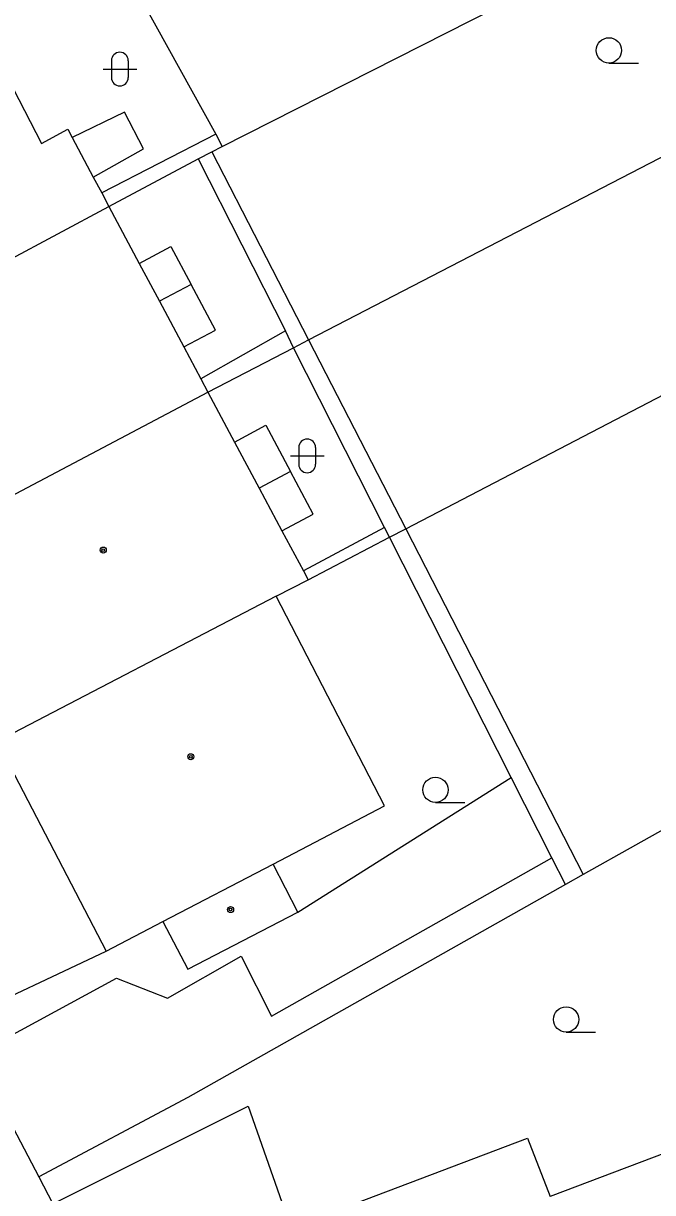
# Model space of a CAD drawing. Extents: x -596229 to -595156, y -1161237 to -1159376.
# Drawn here: x -595895.28 to -595876.6, y -1160707.13 to -1160672.46 of the extents above; entities that cross this region are included whole.
import ezdxf

# ---------------------------------------------------------------- set-up
doc = ezdxf.new("R2010")
doc.units = 0
for name, color, linetype in [('DOP - kresba z DSPS bez souradnic', 7, 'Continuous'), ('DOP - rozhrani ploch obecne', 7, 'Continuous'), ('Level 36', 7, 'Continuous'), ('Level 39', 7, 'Continuous'), ('TM - budovy zdene_ betonove - VP', 7, 'Continuous'), ('TM - letecke snimky - pomocna linie', 7, 'Continuous'), ('TM - plot drateny_ kovovy - VP', 7, 'Continuous'), ('TM - rozhrani ploch obecne - VP', 7, 'Continuous'), ('TM - vjezd na pozemek', 7, 'Continuous')]:
    doc.layers.add(name, color=color, linetype=linetype)

msp = doc.modelspace()

# ---------------------------------------------------------------- linework, layer by layer
at = {"layer": 'DOP - kresba z DSPS bez souradnic'}
for points in [[(-595889.57, -1160675.75), (-595892.95, -1160677.49)], [(-595890.09, -1160676.48), (-595887.5, -1160681.58)], [(-595887.5, -1160681.58), (-595890.01, -1160683)], [(-595887.26, -1160682.08), (-595887.5, -1160681.58)], [(-595884.56, -1160687.41), (-595887.26, -1160682.08)], [(-595884.56, -1160687.41), (-595886.97, -1160688.7)], [(-595884.41, -1160687.7), (-595884.56, -1160687.41)], [(-595880.8, -1160694.82), (-595884.41, -1160687.7)], [(-595879.59, -1160697.21), (-595880.8, -1160694.82)], [(-595879.19, -1160698), (-595879.59, -1160697.21)]]:
    msp.add_lwpolyline(points, dxfattribs=at)
at = {"layer": 'DOP - rozhrani ploch obecne'}
for points in [[(-595889.38, -1160676.11), (-595868.66, -1160665.61)], [(-595892.42, -1160670.6), (-595889.57, -1160675.75)], [(-595886.82, -1160681.84), (-595865.98, -1160671.06)], [(-595889.57, -1160675.75), (-595889.38, -1160676.11)], [(-595890.09, -1160676.48), (-595889.69, -1160676.27)], [(-595889.69, -1160676.27), (-595889.38, -1160676.11)], [(-595889.69, -1160676.27), (-595886.82, -1160681.84)], [(-595892.74, -1160677.89), (-595890.09, -1160676.48)], [(-595883.93, -1160687.45), (-595863.31, -1160676.72)], [(-595887.26, -1160682.08), (-595886.82, -1160681.84)], [(-595886.82, -1160681.84), (-595883.93, -1160687.45)], [(-595889.8, -1160683.4), (-595887.26, -1160682.08)], [(-595886.83, -1160688.96), (-595884.41, -1160687.7)], [(-595884.41, -1160687.7), (-595883.93, -1160687.45)], [(-595883.93, -1160687.45), (-595878.66, -1160697.7)], [(-595875.56, -1160695.96), (-595878.66, -1160697.7)], [(-595878.66, -1160697.7), (-595879.19, -1160698)], [(-595879.19, -1160698), (-595890.4, -1160704.31)], [(-595872.45, -1160704.53), (-595879.64, -1160707.25)]]:
    msp.add_lwpolyline(points, dxfattribs=at)
at = {"layer": 'Level 36'}
for p, q in [((-595892.916, -1160673.816), (-595891.916, -1160673.816)), ((-595892.666, -1160673.566), (-595892.666, -1160674.066)), ((-595892.166, -1160673.566), (-595892.166, -1160674.066)), ((-595877.9, -1160673.635), (-595877.025, -1160673.635)), ((-595887.356, -1160685.286), (-595886.356, -1160685.286)), ((-595887.106, -1160685.036), (-595887.106, -1160685.536)), ((-595886.606, -1160685.036), (-595886.606, -1160685.536)), ((-595883.05, -1160695.565), (-595882.175, -1160695.565)), ((-595879.17, -1160702.375), (-595878.295, -1160702.375))]:
    msp.add_line(p, q, dxfattribs=at)
for centre in [(-595877.9, -1160673.26), (-595883.05, -1160695.19), (-595879.17, -1160702)]:
    msp.add_circle(centre, 0.375, dxfattribs=at)
for centre, start, end in [((-595892.416, -1160673.566), 0, 180), ((-595892.416, -1160674.066), 180, 0), ((-595886.856, -1160685.036), 0, 180), ((-595886.856, -1160685.536), 180, 0)]:
    msp.add_arc(centre, 0.25, start, end, dxfattribs=at)
at = {"layer": 'Level 39'}
for centre, radius in [((-595892.91, -1160688.08), 0.09), ((-595892.91, -1160688.08), 0.0398), ((-595890.31, -1160694.21), 0.09), ((-595890.31, -1160694.21), 0.0398), ((-595889.13, -1160698.74), 0.09), ((-595889.13, -1160698.74), 0.0398)]:
    msp.add_circle(centre, radius, dxfattribs=at)
at = {"layer": 'TM - budovy zdene_ betonove - VP'}
for points in [[(-595896.44, -1160672.74), (-595894.74, -1160676.02)], [(-595894.74, -1160676.02), (-595893.96, -1160675.6)], [(-595893.96, -1160675.6), (-595893.83, -1160675.84)], [(-595893.83, -1160675.84), (-595893.21, -1160677.02)], [(-595893.21, -1160677.02), (-595892.95, -1160677.49)], [(-595892.95, -1160677.49), (-595892.74, -1160677.89)], [(-595901.84, -1160682.75), (-595892.74, -1160677.89)], [(-595892.74, -1160677.89), (-595891.84, -1160679.58)], [(-595891.84, -1160679.58), (-595891.24, -1160680.7)], [(-595891.24, -1160680.7), (-595890.52, -1160682.05)], [(-595890.52, -1160682.05), (-595890.01, -1160683)], [(-595890.01, -1160683), (-595889.8, -1160683.4)], [(-595898.97, -1160688.23), (-595889.8, -1160683.4)], [(-595889.8, -1160683.4), (-595889.01, -1160684.88)], [(-595889.01, -1160684.88), (-595888.28, -1160686.24)], [(-595888.28, -1160686.24), (-595887.61, -1160687.51)], [(-595887.61, -1160687.51), (-595886.97, -1160688.7)], [(-595886.97, -1160688.7), (-595886.83, -1160688.96)], [(-595887.78, -1160689.45), (-595886.83, -1160688.96)], [(-595887.78, -1160689.45), (-595896.07, -1160693.76)], [(-595884.56, -1160695.66), (-595887.78, -1160689.45)], [(-595896.07, -1160693.76), (-595892.82, -1160699.97)], [(-595887.87, -1160697.39), (-595884.56, -1160695.66)], [(-595891.14, -1160699.09), (-595887.87, -1160697.39)], [(-595887.13, -1160698.82), (-595887.87, -1160697.39)], [(-595890.4, -1160700.51), (-595887.13, -1160698.82)], [(-595892.82, -1160699.97), (-595891.14, -1160699.09)], [(-595891.14, -1160699.09), (-595890.4, -1160700.51)]]:
    msp.add_lwpolyline(points, dxfattribs=at)
at = {"layer": 'TM - letecke snimky - pomocna linie'}
for points in [[(-595887.13, -1160698.82), (-595880.8, -1160694.82)], [(-595896.73, -1160703.06), (-595892.52, -1160700.78), (-595891, -1160701.37), (-595888.82, -1160700.12), (-595887.92, -1160701.9), (-595879.59, -1160697.21)], [(-595897.27, -1160702.07), (-595892.82, -1160699.97)], [(-595894.41, -1160707.47), (-595888.61, -1160704.57), (-595887.34, -1160708.18), (-595880.32, -1160705.52), (-595879.64, -1160707.25)]]:
    msp.add_lwpolyline(points, dxfattribs=at)
at = {"layer": 'TM - plot drateny_ kovovy - VP'}
for points in [[(-595890.4, -1160704.31), (-595894.82, -1160706.67)], [(-595894.82, -1160706.67), (-595894.41, -1160707.47)]]:
    msp.add_lwpolyline(points, dxfattribs=at)
at = {"layer": 'TM - rozhrani ploch obecne - VP'}
for points in [[(-595893.21, -1160677.02), (-595891.71, -1160676.18), (-595892.28, -1160675.09), (-595893.83, -1160675.84)], [(-595891.84, -1160679.58), (-595890.9, -1160679.08), (-595890.3, -1160680.2)], [(-595890.3, -1160680.2), (-595891.24, -1160680.7)], [(-595890.52, -1160682.05), (-595889.58, -1160681.56), (-595890.3, -1160680.2)], [(-595889.01, -1160684.88), (-595888.08, -1160684.38), (-595887.35, -1160685.75)], [(-595887.35, -1160685.75), (-595888.28, -1160686.24)], [(-595887.61, -1160687.51), (-595886.68, -1160687.01), (-595887.35, -1160685.75)]]:
    msp.add_lwpolyline(points, dxfattribs=at)
at = {"layer": 'TM - vjezd na pozemek'}
msp.add_lwpolyline([(-595896.26, -1160703.95), (-595894.82, -1160706.67)], dxfattribs=at)

doc.saveas('drawing.dxf')
